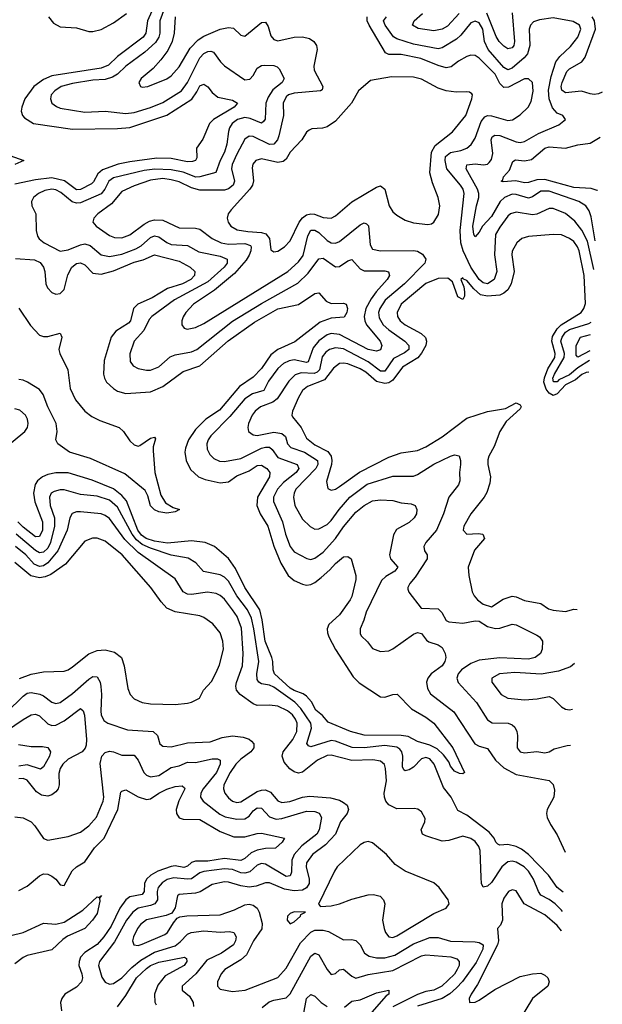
# Model space of a CAD drawing. Header units: inches. Extents: x 1694797 to 1849917, y 907313 to 1017959.
# Tile 683 of 834: x 1842174 to 1845009, y 942461 to 947256. Entities that reach past the tile are written whole.
import ezdxf

# ---------------------------------------------------------------- set-up
doc = ezdxf.new("R2010")
doc.units = ezdxf.units.IN
doc.header["$MEASUREMENT"] = 0
doc.layers.add('B8944', color=7, linetype='Continuous')

msp = doc.modelspace()

# ---------------------------------------------------------------- linework, layer by layer
at = {"layer": 'B8944', "color": 5}
for points, elevation in [([(1842896.9, 947363.1), (1842855, 947250), (1842855.4, 947190), (1842850.4, 947170), (1842835, 947145), (1842782.1, 947098), (1842690, 947030.3), (1842648.8, 946991.2), (1842624.6, 946975.4), (1842590, 946964.7), (1842530, 946960.8), (1842430, 946944.5), (1842374.9, 946930), (1842343.8, 946910), (1842326.7, 946890), (1842322.8, 946870), (1842330.3, 946850), (1842352.7, 946832.7), (1842370, 946825.6), (1842490, 946805.8), (1842590, 946810.1), (1842690, 946798.5), (1842730, 946803.7), (1842810, 946827.8), (1842870, 946852.3), (1842961.5, 946910), (1842989.6, 946950), (1843050, 947070.1), (1843070, 947090.7), (1843090, 947101.7), (1843103.2, 947103.2), (1843117.3, 947097.3), (1843150.8, 947050), (1843170, 947031.4), (1843270, 946962.6), (1843293.4, 946966.6), (1843310, 946983.5), (1843330, 947019.6), (1843350, 947033.2), (1843365.8, 947034.2), (1843410, 947033), (1843426.6, 947026.6), (1843436.5, 947016.5), (1843460.9, 946970), (1843450.9, 946950), (1843405.5, 946914.5), (1843382.2, 946877.8), (1843371.5, 946850), (1843368.2, 946771.8), (1843360.4, 946759.6), (1843350, 946751.9), (1843294.7, 946774.7), (1843270, 946779.6), (1843234.2, 946770), (1843208.1, 946750), (1843195, 946730), (1843189.1, 946710.9), (1843181.4, 946650), (1843170.7, 946610), (1843149.7, 946570), (1843128.6, 946511.4), (1843050, 946489.9), (1843030.4, 946489.6), (1842970, 946512.8), (1842910, 946524.7), (1842831.4, 946528.6), (1842778.9, 946521.1), (1842630, 946485), (1842607, 946470), (1842587.2, 946430), (1842570, 946407.2), (1842470, 946363.2), (1842450, 946362.6), (1842429.5, 946369.5), (1842374.5, 946414.5), (1842350, 946426.7), (1842329.4, 946430.6), (1842295.5, 946424.5), (1842265.2, 946410), (1842241.5, 946390), (1842230.2, 946370), (1842233, 946350), (1842252.8, 946310), (1842253.9, 946230), (1842260.9, 946200.9), (1842268.6, 946188.6), (1842292.4, 946170), (1842370, 946128.3), (1842410, 946134.8), (1842470, 946159.9), (1842490, 946163.9), (1842516.1, 946156.1), (1842570, 946110.6), (1842610, 946103.3), (1842670, 946114), (1842739.3, 946140.7), (1842765, 946155), (1842810, 946195.7), (1842830, 946203.4), (1842850, 946198.2), (1842890, 946170.1), (1842910, 946161.7), (1842990, 946156.6), (1843044.9, 946124.9), (1843150, 946104.8), (1843183.8, 946090), (1843182.7, 946070), (1843169, 946050), (1843090, 945979.5), (1842927.7, 945892.3), (1842816.3, 945810), (1842803.9, 945796.1), (1842777.3, 945742.7), (1842730.8, 945690), (1842708.9, 945628.9), (1842711.7, 945591.7), (1842726, 945570), (1842750, 945557.8), (1842790, 945549.4), (1842810, 945549.4), (1842850, 945564.6), (1842906.7, 945613.3), (1842930, 945624.5), (1843010, 945638.7), (1843035, 945650), (1843210, 945787.2), (1843350, 945874.4), (1843527.2, 945972.8), (1843578.4, 946021.6), (1843630, 946091.8), (1843650, 946093.8), (1843710, 946052.6), (1843730, 946053.4), (1843770, 946082.3), (1843790, 946087.6), (1843830, 946042.7), (1843850, 946033.1), (1843950, 946032.6), (1843968, 946028), (1843973.4, 946010), (1843961.7, 945990), (1843908.6, 945931.4), (1843883.9, 945896.1), (1843858.4, 945850), (1843849.8, 945810.2), (1843852.7, 945790), (1843862.1, 945770), (1843927.9, 945690), (1843936.8, 945670), (1843930, 945648.3), (1843910, 945641), (1843870, 945649.6), (1843730, 945723.2), (1843690, 945727.4), (1843670, 945721.2), (1843630, 945691.2), (1843601.7, 945658.4), (1843577, 945590), (1843570, 945586.8), (1843510, 945599), (1843485.4, 945594.6), (1843457.7, 945582.3), (1843430, 945557.2), (1843385, 945495), (1843362.4, 945450), (1843306.8, 945433.2), (1843270, 945409.4), (1843195.7, 945324.3), (1843104.4, 945230), (1843090.7, 945210), (1843083.8, 945190), (1843085.2, 945165.2), (1843098.3, 945138.3), (1843118.8, 945118.8), (1843146.3, 945106.3), (1843170, 945103.6), (1843250, 945119.5), (1843350, 945168.8), (1843370, 945174.5), (1843390, 945173.4), (1843402.8, 945162.8), (1843430, 945123.7), (1843524.6, 945090), (1843531.6, 945070), (1843519.1, 945050), (1843457.6, 945002.4), (1843428.1, 944970), (1843409.6, 944930), (1843409.1, 944910), (1843453.3, 944810), (1843467, 944750), (1843490.1, 944690.1), (1843510, 944663.8), (1843571.8, 944631.8), (1843590, 944627.8), (1843610, 944633.1), (1843650, 944662.3), (1843710.7, 944730), (1843750, 944785.9), (1843810, 944858.1), (1843850, 944890.1), (1843890, 944912.1), (1843930, 944917.8), (1843990, 944914.1), (1844030, 944903.8), (1844078.3, 944898.3), (1844098, 944890), (1844106.7, 944870), (1844104.7, 944850), (1844093.6, 944830), (1844070, 944807.6), (1844007.3, 944772.7), (1843993.2, 944746.8), (1843973.5, 944650), (1843978.2, 944630), (1844014.8, 944590), (1844000.2, 944570), (1843955.7, 944544.3), (1843935, 944525), (1843859.8, 944370), (1843848.8, 944331.2), (1843830.2, 944290), (1843830, 944267.3), (1843835.5, 944255.5), (1843866.8, 944226.8), (1843890, 944193.7), (1843930, 944178.3), (1843970, 944182), (1843990, 944191.3), (1844090, 944264.1), (1844110, 944271.6), (1844130, 944266.5), (1844154.1, 944234.1), (1844165.6, 944225.6), (1844210, 944211.7), (1844230, 944198.4), (1844244.6, 944170), (1844246.9, 944150), (1844242.9, 944130), (1844230.6, 944109.4), (1844176.1, 944070), (1844160.7, 944050), (1844154, 944030), (1844158.5, 943998.5), (1844173.3, 943973.3), (1844286.1, 943886.1), (1844389, 943729), (1844410, 943717.6), (1844450, 943706.7), (1844489.5, 943650), (1844530, 943612), (1844590, 943580.8), (1844750, 943550.1), (1844770, 943530.8), (1844775.9, 943504.1), (1844773.6, 943470), (1844741.3, 943410), (1844737.6, 943390), (1844740.7, 943370), (1844756.5, 943336.5), (1844790, 943285.8), (1844829.1, 943201.7)], 640), ([(1842831.9, 947330), (1842795.7, 947250), (1842787.9, 947190), (1842773.8, 947170), (1842650, 947076), (1842606.3, 947033.7), (1842570, 947019.8), (1842330, 946981.7), (1842290, 946964.3), (1842242.5, 946930), (1842198.4, 946870), (1842183.4, 946830), (1842181.4, 946810), (1842187.2, 946790), (1842197.5, 946777.4), (1842241.5, 946750), (1842430, 946723.2), (1842650, 946725.6), (1842710, 946731.6), (1842890, 946790.1), (1843011, 946869), (1843036.1, 946903.9), (1843050, 946933.4), (1843070, 946942.3), (1843090, 946928.2), (1843110, 946901.2), (1843138.7, 946878.7), (1843210, 946863.5), (1843233.7, 946850), (1843217.4, 946830), (1843116.8, 946770), (1843097.8, 946750), (1843065.5, 946674.5), (1843034.4, 946630), (1843036.4, 946583.6), (1843029, 946570), (1843015.4, 946564.6), (1842990, 946563.8), (1842910, 946579.2), (1842841.4, 946581.4), (1842710, 946564.3), (1842652.3, 946552.3), (1842576, 946524), (1842554.2, 946505.8), (1842533.4, 946466.6), (1842523.2, 946456.8), (1842470, 946429.6), (1842450, 946427), (1842391.7, 946471.7), (1842330, 946485.2), (1842250, 946475.8), (1842150, 946454.2)], 620), ([(1842314, 947270), (1842338.3, 947238.3), (1842370, 947221.2), (1842450, 947216.4), (1842510, 947198.7), (1842530, 947197.7), (1842570, 947208.4), (1842630, 947240.9), (1842693.9, 947286.1)], 620), ([(1842930.6, 947270), (1842925.4, 947190), (1842915.7, 947150), (1842894.3, 947105.7), (1842859.9, 947060.1), (1842822.6, 947017.4), (1842764.4, 946970), (1842753.7, 946950), (1842762, 946930), (1842770, 946926.9), (1842798, 946930), (1842890, 946967.8), (1842910, 946982.3), (1842950, 947026.3), (1843002.9, 947117.1), (1843042.6, 947157.4), (1843070, 947176.3), (1843150, 947209.2), (1843190, 947217.9), (1843214.4, 947214.4), (1843250, 947181.3), (1843270, 947174.9), (1843350, 947241.7), (1843370, 947243.9), (1843383.1, 947223.1), (1843396.6, 947176.6), (1843410, 947159.2), (1843430, 947153.7), (1843509.2, 947170.8), (1843550, 947172.2), (1843584.5, 947164.5), (1843605.3, 947150), (1843618.5, 947130), (1843621.3, 947110), (1843605.7, 947030), (1843606.3, 947010), (1843649.2, 946930), (1843645.1, 946914.9), (1843637.3, 946910), (1843510, 946898.3), (1843481.8, 946890), (1843470, 946879.5), (1843455.4, 946850), (1843457.2, 946790), (1843434.8, 946690), (1843428.2, 946670), (1843410.6, 946649.4), (1843390, 946648.5), (1843310, 946687.7), (1843290, 946688.5), (1843270, 946674.4), (1843230, 946600.6), (1843208.4, 946550), (1843205.2, 946530), (1843219.7, 946470), (1843211.8, 946450), (1843190, 946432.5), (1843170, 946425.4), (1843050, 946425.3), (1843010, 946437.1), (1842950, 946465.5), (1842910, 946476.8), (1842870, 946481.8), (1842810, 946474.2), (1842730, 946447.2), (1842670, 946419.7), (1842621, 946359), (1842553.8, 946310), (1842534.4, 946290), (1842528.8, 946270), (1842546.5, 946250), (1842610, 946204.5), (1842635.4, 946195.4), (1842670, 946193.1), (1842710, 946207.8), (1842779.4, 946260.6), (1842805, 946275), (1842830, 946281.9), (1842870, 946280.3), (1842950, 946242.8), (1843030, 946240.1), (1843050, 946235.1), (1843110.2, 946190), (1843154.9, 946170), (1843190, 946163.2), (1843270, 946165.6), (1843296.4, 946156.4), (1843300.9, 946150), (1843298.5, 946130), (1843290.4, 946109.6), (1843275.2, 946084.8), (1843219.8, 946020.2), (1843121.9, 945938.1), (1843019.3, 945870), (1842982.9, 945830), (1842968.8, 945808.8), (1842962.8, 945790), (1842962.6, 945770), (1842973.4, 945753.4), (1842988.4, 945748.4), (1843030, 945757.5), (1843070, 945775.9), (1843478.4, 946030), (1843530, 946077.1), (1843553.2, 946106.8), (1843576.1, 946203.9), (1843590, 946230.1), (1843610, 946231), (1843630, 946218.8), (1843670, 946180.6), (1843690, 946169), (1843710, 946167.1), (1843730, 946175.9), (1843830, 946257.3), (1843850, 946266.7), (1843862, 946262), (1843871.2, 946251.2), (1843879.6, 946159.6), (1843890, 946138.9), (1843930.1, 946130.1), (1844090, 946132.5), (1844110, 946128.3), (1844134.6, 946114.6), (1844150.1, 946090), (1844145.8, 946070), (1844045.9, 945970), (1843953.1, 945890), (1843926.4, 945850), (1843920.5, 945830), (1843923.5, 945803.5), (1843943.3, 945770), (1843970, 945745.2), (1844048.9, 945690), (1844068.2, 945670), (1844067.6, 945650), (1844046.4, 945633.6), (1843993.5, 945606.5), (1843950, 945544.1), (1843930, 945544.5), (1843870.3, 945590.3), (1843750, 945653.7), (1843710, 945658.1), (1843681.8, 945650), (1843663.3, 945636.7), (1843646, 945614), (1843632.2, 945550), (1843621, 945539), (1843607.3, 945532.7), (1843543.7, 945536.3), (1843514.2, 945525.8), (1843484.2, 945495.8), (1843427.5, 945410), (1843406.2, 945393.8), (1843345.2, 945370), (1843319, 945350), (1843304.3, 945330), (1843287.3, 945290), (1843283.8, 945270), (1843286.7, 945250), (1843310, 945234.2), (1843330, 945230.9), (1843410, 945246.5), (1843450, 945239.9), (1843466.8, 945226.8), (1843477.7, 945190), (1843492.9, 945172.9), (1843559.5, 945150), (1843622.4, 945110), (1843624.2, 945090), (1843614.4, 945070), (1843517.9, 944970), (1843508.7, 944950), (1843505.8, 944930), (1843513.5, 944890), (1843550, 944823.6), (1843587.1, 944787.1), (1843610, 944775.6), (1843630, 944776.3), (1843670, 944798.3), (1843690, 944816.6), (1843729.2, 944870.8), (1843780.6, 944930), (1843865.6, 944994.4), (1843990, 945033), (1844090, 945033.6), (1844110, 945040.4), (1844190, 945091.8), (1844270, 945131.1), (1844290, 945136.5), (1844312.1, 945132), (1844319.7, 945110), (1844319.8, 945090), (1844314.8, 945050), (1844316.4, 945010), (1844310, 944991.5), (1844262.6, 944930), (1844235.7, 944850), (1844201.9, 944770), (1844151, 944710), (1844140.2, 944690), (1844143.5, 944670), (1844156.3, 944650), (1844156.8, 944630), (1844098.9, 944541.1), (1844072.3, 944510), (1844062.3, 944490), (1844063.4, 944483.4), (1844068.2, 944468.2), (1844128.4, 944390), (1844210, 944386.4), (1844228.7, 944368.7), (1844249.6, 944329.6), (1844263.1, 944323.1), (1844330, 944317.2), (1844390, 944329.1), (1844410, 944327.3), (1844450, 944300.1), (1844490, 944291.6), (1844510, 944293.5), (1844570, 944312.6), (1844589.5, 944309.5), (1844690, 944259), (1844703.1, 944250), (1844717.6, 944230), (1844717.1, 944190), (1844708.5, 944170), (1844682.6, 944150), (1844650, 944141.4), (1844510, 944148), (1844410, 944136.2), (1844370, 944120.9), (1844323.5, 944090), (1844307.6, 944070), (1844301.3, 944050), (1844307.9, 944027.9), (1844397.5, 943930), (1844450, 943846.2), (1844472.5, 943832.5), (1844550.4, 943830), (1844570, 943821.6), (1844582.8, 943810), (1844593.7, 943790), (1844596.8, 943770), (1844594.7, 943710), (1844608.8, 943690), (1844630, 943686.2), (1844690, 943692.2), (1844730, 943684.9), (1844750, 943690.2), (1844774.7, 943705.3), (1844838.5, 943721.5), (1844854.9, 943723.3)], 660), ([(1844967.8, 946038.8), (1844936.6, 946176.6), (1844910, 946231.6), (1844875.1, 946275.1), (1844830, 946312.3), (1844770, 946336.7), (1844750, 946336.7), (1844690.4, 946309.6), (1844670, 946305.8), (1844590, 946318.4), (1844562.9, 946310), (1844550, 946299.5), (1844510, 946245.4), (1844489.3, 946210), (1844484.2, 946110), (1844496.1, 946030), (1844483.2, 945990), (1844450.3, 945970), (1844430, 945974.1), (1844409.9, 945990), (1844370, 946049.9), (1844332.1, 946130), (1844320.8, 946170), (1844317, 946230), (1844336.6, 946410), (1844331.4, 946430), (1844319.2, 946450), (1844253.2, 946530), (1844244.2, 946570), (1844246.8, 946590), (1844271.2, 946608.8), (1844321, 946619), (1844349.8, 946630), (1844371.4, 946648.6), (1844390, 946679.2), (1844419.8, 946760.2), (1844437.1, 946782.9), (1844450, 946789.6), (1844470, 946787.6), (1844550, 946764.5), (1844572, 946768), (1844610, 946792.1), (1844648, 946830), (1844662.7, 946857.3), (1844672.2, 946907.8), (1844668.9, 946950), (1844650, 946968), (1844630, 946967.2), (1844553, 946927), (1844530, 946926), (1844510, 946944.9), (1844487.5, 946990), (1844410, 947068.1), (1844390, 947081.1), (1844370, 947083.4), (1844350, 947076.8), (1844310, 947054.6), (1844274.2, 947025.8), (1844250, 947021.4), (1844210, 947032), (1844126.4, 947066.4), (1844030, 947087.1), (1843970, 947086.2), (1843954.8, 947094.8), (1843873.8, 947230), (1843865, 947250), (1843864.6, 947270)], 660), ([(1844974.5, 946178.9), (1844955.5, 946295.5), (1844945.6, 946325.6), (1844929.6, 946349.6), (1844895.6, 946370), (1844750, 946420.4), (1844710, 946420.7), (1844670, 946393.9), (1844650, 946386.9), (1844590, 946404.3), (1844570, 946405.4), (1844533.4, 946390), (1844512.2, 946370), (1844470, 946297.5), (1844425.5, 946250), (1844410, 946220.5), (1844390, 946198), (1844384.2, 946210), (1844379.3, 946250), (1844396.7, 946350), (1844408.5, 946390), (1844408.9, 946410), (1844402.5, 946430), (1844346.5, 946530), (1844350.6, 946549.4), (1844390, 946554.6), (1844430.8, 946549.2), (1844450, 946552.5), (1844459.2, 946560.8), (1844470, 946574.9), (1844476.2, 946603.8), (1844468.7, 946671.3), (1844473.8, 946686.2), (1844485.7, 946694.3), (1844510, 946691.4), (1844590, 946660.9), (1844610, 946658.5), (1844630, 946662.4), (1844698.3, 946701.7), (1844796.9, 946743.1), (1844829.5, 946770), (1844817.2, 946790), (1844790, 946801.4), (1844767, 946827), (1844750.8, 946870.8), (1844747.2, 946912.8), (1844760.8, 946979.2), (1844782.9, 947050), (1844802.8, 947077.2), (1844855.3, 947124.7), (1844890.8, 947170), (1844904.9, 947210), (1844897.8, 947230), (1844867.7, 947247.7), (1844770, 947264.5), (1844704.3, 947255.7), (1844674.4, 947245.6), (1844659.8, 947230), (1844654, 947210), (1844655.8, 947130), (1844645.6, 947090), (1844629.3, 947070.7), (1844570, 947019.9), (1844550, 947012.3), (1844530, 947023.8), (1844454.5, 947110), (1844436.1, 947150), (1844427.4, 947210), (1844410, 947239.9), (1844390, 947249.3), (1844370, 947240.8), (1844320.3, 947179.7), (1844299.4, 947160.6), (1844230, 947118.7), (1844210, 947113.7), (1844090, 947136.9), (1844010, 947163), (1843992.9, 947172.9), (1843952.5, 947230), (1843944.9, 947250), (1843958.8, 947270)], 640), ([(1844313.2, 947286.8), (1844255, 947225), (1844230, 947209), (1844190, 947201.4), (1844112.3, 947212.3), (1844085.4, 947230), (1844093.2, 947250), (1844134.5, 947285.6)], 620), ([(1844570.1, 947290), (1844582.7, 947150), (1844578.2, 947130), (1844570, 947119.1), (1844550, 947113.9), (1844530, 947126.2), (1844507.5, 947150), (1844493.3, 947173.3), (1844447.1, 947287.1)], 620), ([(1845009.3, 946902.7), (1844990, 946895.1), (1844970, 946892.1), (1844950, 946894.1), (1844908.5, 946908.5), (1844830, 946898.9), (1844812.5, 946912.5), (1844809.6, 946930), (1844813.5, 946950), (1844836.3, 947003.7), (1844850, 947017.1), (1844909.3, 947050), (1844926.4, 947073.6), (1844975.8, 947210), (1844971.7, 947250), (1844960.1, 947270)], 620), ([(1844986.2, 946423.3), (1844984.5, 946424.5), (1844954.5, 946434.5), (1844870, 946439.4), (1844730, 946478.3), (1844690, 946476.4), (1844650, 946462.3), (1844630, 946461.9), (1844588.5, 946471.5), (1844526.2, 946466.2), (1844517, 946470), (1844524.4, 946475.6), (1844528.1, 946490), (1844556.8, 946523.2), (1844574.6, 946565.4), (1844586.1, 946573.9), (1844630, 946568.5), (1844665.1, 946574.9), (1844729.1, 946630), (1844750, 946636.1), (1844830, 946630.1), (1844890, 946646.9), (1844950, 946655.3), (1844998.8, 946684)], 620), ([(1842103.3, 946603.3), (1842194.4, 946570), (1842150, 946551.1)], 580), ([(1844943.8, 945539.4), (1844930, 945537.5), (1844910, 945528.5), (1844878.1, 945501.9), (1844830, 945477.2), (1844790, 945433.8), (1844770, 945426.4), (1844750, 945436.5), (1844736.2, 945456.2), (1844725.2, 945490), (1844727.9, 945512.1), (1844744.5, 945555.5), (1844777.9, 945610), (1844779.7, 945630), (1844763.6, 945690), (1844767.4, 945712.6), (1844789.7, 945750.3), (1844809.5, 945770.5), (1844905.8, 945830), (1844919.9, 945850), (1844927, 945873), (1844920.5, 946010), (1844897.4, 946130), (1844889, 946150), (1844870, 946174.9), (1844850, 946189.9), (1844810, 946208.1), (1844770, 946210.5), (1844650, 946199.4), (1844618.4, 946190), (1844593.8, 946170), (1844571.3, 946128.7), (1844569.6, 946110), (1844579.7, 946030), (1844566.1, 945970), (1844550, 945940.9), (1844530, 945924.1), (1844510, 945914.9), (1844450, 945909.7), (1844416.4, 945916.4), (1844384.4, 945944.4), (1844350, 945985.1), (1844332.9, 945992.9), (1844330, 945999.5), (1844320.5, 945990), (1844334.9, 945954.9), (1844338.8, 945930), (1844338.1, 945910), (1844330, 945892.6), (1844306.4, 945906.4), (1844279.4, 945979.4), (1844257.6, 945997.6), (1844210, 945995.2), (1844150, 945970.8), (1844030.8, 945870), (1844010.1, 945830), (1844012.5, 945810), (1844025.4, 945790), (1844050.1, 945770), (1844126.9, 945726.9), (1844148.4, 945708.4), (1844154.2, 945690), (1844150.4, 945670), (1844130, 945631.3), (1844110.8, 945609.2), (1844036.6, 945563.4), (1843990, 945499.9), (1843970, 945488.1), (1843950, 945484.7), (1843910, 945493.4), (1843859.1, 945539.1), (1843830, 945555.7), (1843770, 945579.9), (1843750, 945583.5), (1843730, 945580.8), (1843700.4, 945559.6), (1843657.6, 945502.4), (1843573.8, 945470), (1843550.8, 945450), (1843530, 945416.1), (1843500.9, 945350), (1843497.7, 945330), (1843501.8, 945321.8), (1843542.9, 945270), (1843570, 945218.7), (1843610, 945185.9), (1843673.2, 945153.2), (1843690.3, 945130.3), (1843693.5, 945110), (1843690.5, 945089.5), (1843666.3, 945006.3), (1843673.1, 944973.1), (1843690, 944965.2), (1843710, 944970.2), (1843730, 944982.7), (1843826.9, 945053.1), (1843970, 945125.6), (1844030, 945146.6), (1844110, 945158.4), (1844150, 945175), (1844230, 945224.8), (1844350, 945315.5), (1844450, 945347.8), (1844537.8, 945362.2), (1844590, 945390.7), (1844610, 945380.2), (1844614.1, 945370), (1844610, 945360.4), (1844541.5, 945298.5), (1844510.9, 945250), (1844482.5, 945177.5), (1844456.9, 945130), (1844452.9, 945112.9), (1844452.6, 945090), (1844465.5, 945030), (1844461.3, 944998.7), (1844446.9, 944953.1), (1844434.9, 944930), (1844369.2, 944850), (1844335.3, 944790), (1844332.7, 944770), (1844350, 944750.5), (1844405.8, 944754.2), (1844427.3, 944750), (1844435.6, 944730), (1844386.8, 944673.2), (1844357, 944590), (1844358.9, 944550), (1844376.5, 944470), (1844385.3, 944450), (1844401.7, 944430), (1844428.8, 944410), (1844470, 944396.9), (1844526.1, 944433.9), (1844570, 944448.1), (1844590, 944445.9), (1844630, 944427.2), (1844710, 944412.2), (1844747.3, 944387.3), (1844770, 944379.8), (1844830, 944374.6), (1844870, 944384.6), (1844887.6, 944383.3)], 680), ([(1842153.5, 946093.5), (1842246, 946086), (1842272.9, 946072.9), (1842289, 946050), (1842295.5, 946030), (1842300.9, 945970), (1842309.4, 945950), (1842330, 945927.8), (1842350, 945919), (1842370, 945922.3), (1842390, 945941.2), (1842407.4, 946012.6), (1842427.5, 946050), (1842450, 946068.1), (1842470, 946071.8), (1842490, 946062.1), (1842530, 946022.3), (1842570, 946017), (1842630, 946032.1), (1842730, 946074.8), (1842774.3, 946085.7), (1842830, 946110.1), (1842950, 946079.8), (1843003.6, 946050), (1843026.2, 946030), (1843024.2, 946010), (1843005.9, 945990), (1842965.8, 945970), (1842892.5, 945947.5), (1842818.1, 945901.9), (1842747.8, 945870), (1842727.3, 945850), (1842712.1, 945790), (1842702.5, 945777.5), (1842641.7, 945738.3), (1842618.4, 945710), (1842584.2, 945595.8), (1842581.4, 945530), (1842585.7, 945510), (1842595.5, 945490), (1842630, 945459.2), (1842650, 945446.3), (1842690, 945434.7), (1842810, 945444.2), (1842870, 945469.7), (1842970, 945542.2), (1843050, 945570.1), (1843187.7, 945692.3), (1843316.7, 945783.3), (1843430, 945847.7), (1843530.7, 945869.3), (1843610, 945922.7), (1843630, 945926.3), (1843665.9, 945885.9), (1843690, 945874.5), (1843750, 945875.8), (1843762.8, 945870), (1843768.5, 945850), (1843766.3, 945830), (1843753.1, 945806.9), (1843690, 945801.9), (1843636.5, 945783.5), (1843512.4, 945687.6), (1843430, 945649.5), (1843396, 945624), (1843350, 945557.2), (1843310, 945515), (1843243.4, 945470), (1843145.9, 945354.1), (1843079.2, 945310), (1843030, 945259.9), (1842995.8, 945210), (1842980.1, 945170), (1842977.2, 945150), (1842983.1, 945110), (1843005.4, 945065.4), (1843043.2, 945030), (1843076, 945016), (1843150, 945000.5), (1843190, 945005.1), (1843230, 945034.7), (1843290, 945059.3), (1843330, 945084.6), (1843350, 945086.3), (1843375.9, 945070), (1843390.8, 945050), (1843390.1, 945030), (1843331.8, 944930), (1843327.7, 944890), (1843343.8, 944850), (1843380.6, 944790), (1843410, 944692.1), (1843443.8, 944610), (1843481, 944550), (1843510, 944524.4), (1843550, 944506.4), (1843570, 944502.8), (1843590, 944505.9), (1843610, 944515.1), (1843641.3, 944538.7), (1843683.3, 944576.7), (1843710, 944608), (1843750, 944639.5), (1843770, 944642), (1843786.8, 944630), (1843809.2, 944549.2), (1843809.1, 944529.1), (1843790, 944447.6), (1843782.3, 944430), (1843730, 944357.7), (1843678, 944310), (1843670.2, 944290), (1843671, 944270), (1843678.8, 944250), (1843710, 944188.9), (1843796.5, 944056.5), (1843826.6, 944026.6), (1843930, 943958.7), (1843950, 943956.3), (1843990, 943970.2), (1844011.6, 943971.6), (1844080.6, 943900.6), (1844150, 943859.3), (1844189, 943830), (1844282.4, 943710), (1844339.1, 943590), (1844330, 943583.6), (1844314.2, 943585.8), (1844290, 943596.9), (1844270, 943620.5), (1844261.6, 943641.6), (1844236.7, 943676.7), (1844205.3, 943705.3), (1844170, 943723), (1844110, 943741.2), (1844065, 943765), (1844030.3, 943770.3), (1843850, 943771.8), (1843784, 943790), (1843675.1, 943835.1), (1843647, 943867), (1843614.2, 943894.2), (1843593.5, 943933.5), (1843570, 943962), (1843553.7, 943973.7), (1843510, 943988.8), (1843490, 944000.9), (1843414.2, 944070), (1843407.2, 944090), (1843405.5, 944130), (1843400.1, 944150), (1843369, 944229), (1843353.4, 944333.4), (1843341.6, 944381.6), (1843270, 944490), (1843223.7, 944583.7), (1843190, 944631.9), (1843121.4, 944690), (1843076.9, 944710), (1843010, 944718.5), (1842892.7, 944707.3), (1842830, 944715.9), (1842788.8, 944728.8), (1842765.8, 944745.8), (1842748.3, 944770), (1842693.2, 944913.2), (1842670, 944938.8), (1842630, 944970.8), (1842526.7, 945013.3), (1842410, 945049.1), (1842350, 945049.5), (1842310, 945041.5), (1842284.5, 945030), (1842260.3, 945010), (1842248.4, 944991.6), (1842240.8, 944950), (1842247.3, 944907.3), (1842285.2, 944810), (1842284.7, 944770), (1842270, 944738.5), (1842250, 944738.1), (1842190, 944784.8), (1842164.8, 944810)], 620), ([(1842170, 945851.3), (1842226, 945766), (1842270, 945719.4), (1842290, 945712.5), (1842310, 945713.8), (1842370.4, 945730), (1842378, 945710), (1842364.4, 945650), (1842368.8, 945630), (1842408.2, 945550), (1842419.5, 945459.5), (1842445.3, 945405.3), (1842490.1, 945350.1), (1842524.2, 945324.2), (1842563.7, 945303.7), (1842657.8, 945270), (1842679.5, 945250), (1842710, 945205.5), (1842730, 945185.2), (1842750, 945179), (1842758.4, 945181.6), (1842810, 945217.4), (1842830, 945222.8), (1842834.6, 945214.6), (1842823.7, 945176.3), (1842823, 945157), (1842830.7, 945050), (1842860.6, 944940.6), (1842883, 944903), (1842919.8, 944879.8), (1842951.3, 944870), (1842930, 944859), (1842890, 944852), (1842850, 944858.9), (1842830, 944868.2), (1842810, 944888.4), (1842797.5, 944937.5), (1842783.7, 944963.7), (1842684.6, 945044.6), (1842518.4, 945118.4), (1842416, 945150), (1842359.2, 945190), (1842349.9, 945209.9), (1842356.6, 945250), (1842351.7, 945290), (1842310, 945371), (1842287.5, 945430), (1842270, 945455.3), (1842211, 945491), (1842190, 945501), (1842170, 945504.3)], 580), ([(1844946.5, 945596), (1844890, 945560.4), (1844850, 945526.4), (1844798.4, 945501.6), (1844790, 945492.2), (1844772, 945492), (1844769.2, 945510), (1844777.1, 945530), (1844824.4, 945610), (1844825.8, 945630), (1844808.1, 945690), (1844813.5, 945710), (1844830, 945733.6), (1844850, 945746.8), (1844944.1, 945775.9), (1844955.5, 945782.1)], 660), ([(1844948.8, 945644), (1844890, 945612.4), (1844882.6, 945622.6), (1844882.7, 945670), (1844903.6, 945710), (1844952.6, 945723.3)], 640), ([(1842006.3, 945093.7), (1842198.3, 945250), (1842210.9, 945270), (1842214.9, 945290), (1842211.9, 945310), (1842201.6, 945330), (1842174.1, 945354.1), (1842150, 945361.5)], 620), ([(1844819.4, 943007.3), (1844789.9, 943030), (1844747.5, 943090), (1844650.4, 943190.4), (1844616.5, 943216.5), (1844590, 943229.9), (1844550, 943238.9), (1844510, 943236.8), (1844501.1, 943241.1), (1844490.4, 943250.4), (1844482.8, 943270), (1844459, 943299), (1844350, 943381.7), (1844305.5, 943405.5), (1844273.1, 943470), (1844236.5, 943516.5), (1844190.9, 943630), (1844170, 943656.1), (1844150, 943663.1), (1844130, 943655.8), (1844090, 943616.1), (1844070, 943602.8), (1844050, 943597.3), (1844042.8, 943602.8), (1844037, 943617), (1844038.3, 943670), (1844034.2, 943690), (1844024.2, 943704.2), (1844010, 943713.4), (1843950, 943720.6), (1843850, 943710.5), (1843791.1, 943711.1), (1843710, 943742.1), (1843690, 943745.4), (1843590, 943715.2), (1843579.8, 943719.8), (1843571.7, 943731.7), (1843593.6, 943806.4), (1843590.3, 943830), (1843542.3, 943902.3), (1843512.8, 943932.8), (1843410, 944006.2), (1843390, 944014.8), (1843350, 944021.7), (1843338.2, 944030), (1843330, 944043.5), (1843328, 944070), (1843336.7, 944130), (1843312.8, 944290), (1843301, 944341), (1843281.6, 944381.6), (1843230.8, 944450.8), (1843190, 944521), (1843170, 944541.6), (1843150, 944552.6), (1843068.4, 944568.4), (1843030.3, 944610.3), (1842993.8, 944633.8), (1842910, 944648.7), (1842810, 944681.8), (1842770, 944700.2), (1842742.8, 944722.8), (1842720.4, 944750), (1842650, 944881.4), (1842610, 944915.3), (1842550, 944936), (1842470, 944943.2), (1842390, 944966.7), (1842370, 944966.7), (1842341.4, 944958.6), (1842327.4, 944950), (1842317.8, 944930), (1842322.4, 944890), (1842342.2, 944830), (1842343.3, 944790), (1842323.5, 944710), (1842310, 944683.1), (1842290, 944662.9), (1842270, 944658.8), (1842250, 944671.3), (1842155.6, 944750)], 640), ([(1844814.8, 942913.6), (1844810, 942920.1), (1844779.4, 942950), (1844751.1, 942971.1), (1844710, 942991.7), (1844698.4, 943010), (1844675.2, 943070), (1844650, 943108.7), (1844628.7, 943130), (1844590, 943153.8), (1844570, 943158.1), (1844550, 943154.5), (1844520.6, 943130), (1844470, 943054.5), (1844450, 943035.9), (1844430, 943031.2), (1844422.1, 943050), (1844418.9, 943078.9), (1844415.6, 943210), (1844408.8, 943230), (1844390, 943254.6), (1844370, 943269.2), (1844330, 943279.9), (1844261.8, 943258.2), (1844230, 943255.9), (1844150, 943281.2), (1844134.5, 943290), (1844127.2, 943310), (1844145.1, 943350), (1844146.6, 943366.6), (1844130, 943398.4), (1844110.9, 943410.9), (1844094.3, 943414.3), (1844010, 943413.6), (1843970, 943432.1), (1843956.2, 943450), (1843948.7, 943470), (1843947.7, 943490), (1843959, 943550), (1843954.6, 943610), (1843948.5, 943628.5), (1843930, 943645), (1843892.1, 943652.1), (1843790, 943647.9), (1843690, 943673.9), (1843670, 943672.7), (1843622.9, 943650), (1843550, 943591.7), (1843530, 943587.2), (1843510, 943592.8), (1843487.9, 943607.9), (1843460.2, 943640.2), (1843451, 943670), (1843455.4, 943690), (1843502.4, 943750), (1843522.6, 943790), (1843524.8, 943830), (1843516.5, 943850), (1843500.9, 943870), (1843476.6, 943890), (1843430, 943913.3), (1843390, 943918.2), (1843330, 943916), (1843310, 943924.4), (1843246.6, 943970), (1843228.6, 943990), (1843225, 944010), (1843228.1, 944028.1), (1843257.2, 944110), (1843261.9, 944170), (1843253.5, 944293.5), (1843231.9, 944350), (1843210, 944382.6), (1843170, 944433.4), (1843150, 944451.6), (1843130, 944461.6), (1843088.2, 944468.2), (1843010, 944456.7), (1842990, 944459), (1842969.3, 944469.3), (1842930, 944533.3), (1842750, 944661.7), (1842685.3, 944725.3), (1842610, 944827), (1842590, 944841.5), (1842570, 944848.9), (1842470, 944858.6), (1842450, 944858.6), (1842428.3, 944851.7), (1842417.8, 944830), (1842404.2, 944770), (1842359.8, 944670), (1842310, 944610.6), (1842290, 944596.3), (1842270, 944592.4), (1842244.4, 944604.4), (1842202.6, 944650), (1842153.8, 944690)], 660), ([(1842172, 944048), (1842230, 944068), (1842290, 944079.8), (1842390, 944083.9), (1842410, 944090.2), (1842430, 944103.8), (1842510, 944168), (1842550, 944184.2), (1842590, 944187.1), (1842635.4, 944175.4), (1842669.3, 944149.3), (1842682.2, 944110), (1842699.5, 943999.5), (1842711.3, 943970), (1842730, 943949.2), (1842770, 943931), (1842810, 943923.5), (1842930, 943921.6), (1842990, 943927.6), (1843010, 943932), (1843048.2, 943951.8), (1843068.7, 943991.3), (1843106.3, 944033.7), (1843130, 944077.1), (1843145.5, 944114.5), (1843164.7, 944190), (1843162.9, 944230), (1843149.9, 944269.9), (1843113.9, 944313.9), (1843070, 944345.3), (1843050, 944352.9), (1842930, 944371.9), (1842890.4, 944390.4), (1842861.4, 944421.4), (1842811.5, 944490), (1842671.6, 944650), (1842590, 944716.8), (1842550, 944730.6), (1842528.3, 944731.7), (1842490, 944715.7), (1842395.9, 944604.1), (1842325.3, 944554.7), (1842296.8, 944543.2), (1842270, 944538.5), (1842227.4, 944547.4), (1842150, 944611.9)], 680), ([(1844874.6, 944120), (1844854.8, 944105.2), (1844796.5, 944083.5), (1844711.5, 944068.5), (1844583.6, 944076.4), (1844509.6, 944070.4), (1844472, 944050), (1844471.6, 944030), (1844516.5, 943970), (1844550, 943951.1), (1844630, 943943.3), (1844691.9, 943948.1), (1844750, 943960.2), (1844770, 943950.3), (1844810, 943910.3), (1844830, 943898), (1844850, 943895.8), (1844863.6, 943898.9)], 680), ([(1842110, 943881.9), (1842190, 943961.3), (1842210, 943975.6), (1842230, 943978.9), (1842271.7, 943971.7), (1842290, 943963.8), (1842330, 943932.2), (1842350, 943926.4), (1842370, 943930.8), (1842430, 943974.6), (1842510, 944044.3), (1842530, 944056.8), (1842550, 944055.5), (1842564.6, 944030), (1842569.2, 944009.2), (1842572.2, 943970), (1842568.9, 943888.9), (1842570.8, 943870), (1842583.1, 943843.1), (1842602.4, 943830), (1842697.6, 943797.6), (1842822.4, 943790), (1842844.5, 943770), (1842855.3, 943730), (1842870, 943717.4), (1842910, 943715.1), (1842990, 943734.1), (1843101.1, 943738.9), (1843159.6, 943760.4), (1843210, 943768.5), (1843261.9, 943761.9), (1843290, 943751.9), (1843302.4, 943742.4), (1843312.9, 943730), (1843312.5, 943710), (1843297.8, 943690), (1843250, 943654.9), (1843224.8, 943630), (1843197.5, 943590), (1843167.6, 943530), (1843165.4, 943510), (1843172.6, 943490), (1843190, 943465.7), (1843210, 943449.6), (1843230, 943444.5), (1843250, 943447.6), (1843330, 943497.9), (1843350, 943504.4), (1843370, 943504.9), (1843393.7, 943493.7), (1843430, 943452.1), (1843450, 943444.2), (1843488.5, 943448.5), (1843550, 943469.7), (1843584.9, 943475.1), (1843686.7, 943466.7), (1843730, 943455.2), (1843750, 943444.3), (1843767.1, 943430), (1843774.2, 943410), (1843767.4, 943390), (1843734.4, 943350), (1843711, 943290), (1843661.9, 943238.1), (1843598.6, 943190), (1843569.8, 943150.2), (1843567.7, 943130), (1843583.2, 943070), (1843582.3, 943050), (1843570, 943028.8), (1843550, 943016.6), (1843510, 943013.6), (1843462, 943022), (1843390, 943052.5), (1843370, 943053.3), (1843324.2, 943035.7), (1843290, 943030.7), (1843250, 943037.4), (1843190, 943056.2), (1843170, 943057.1), (1843110, 943044.9), (1843051.7, 943008.3), (1843030, 943001.6), (1842950, 942996.5), (1842942, 942990), (1842929.5, 942930.5), (1842914.8, 942905.2), (1842887.1, 942892.9), (1842790, 942871.7), (1842761.6, 942850), (1842746.4, 942830), (1842726.8, 942790), (1842723, 942770), (1842729.1, 942750), (1842750, 942747.3), (1842770, 942753.3), (1842879.3, 942800.7), (1842892.5, 942810), (1842921.5, 942858.5), (1842940.2, 942879.8), (1842953.6, 942886.4), (1842987.7, 942892.3), (1843150, 942896.8), (1843219.5, 942920.5), (1843270, 942946.1), (1843290, 942948.9), (1843310, 942944.4), (1843329.2, 942929.2), (1843339.1, 942910), (1843354.1, 942854.1), (1843352.2, 942827.8), (1843312.1, 942770), (1843277.7, 942702.3), (1843250, 942677.3), (1843171.2, 942630), (1843154, 942610), (1843136.9, 942570), (1843136.5, 942550), (1843150, 942534), (1843210, 942523.7), (1843270.3, 942530.3), (1843430, 942592.3), (1843470, 942637.7), (1843539.9, 942760.1), (1843590, 942811.7), (1843610, 942821.8), (1843650, 942821.6), (1843676.1, 942816.1), (1843750, 942774.7), (1843790, 942776.6), (1843810, 942771.6), (1843830.1, 942750.1), (1843851.3, 942710), (1843875, 942695), (1843910, 942686.6), (1843950, 942686.9), (1843999.4, 942700.6), (1844090, 942755.6), (1844170, 942786.3), (1844210, 942785.9), (1844270, 942768.2), (1844390, 942765.3), (1844410, 942761.9), (1844430, 942750.1), (1844427.6, 942730), (1844394.7, 942665.3), (1844328.8, 942571.3), (1844299.4, 942540.6), (1844267.3, 942512.7), (1844230, 942489), (1844110, 942451.2)], 660), ([(1842110, 943793.3), (1842190, 943847.3), (1842230, 943870.1), (1842250, 943874.1), (1842270, 943866.4), (1842310, 943827.1), (1842330, 943818.6), (1842350, 943819.6), (1842390, 943841.7), (1842470, 943901.2), (1842482.4, 943890), (1842488.3, 943868.4), (1842498.7, 943750), (1842496.9, 943723.1), (1842491.9, 943708.1), (1842478, 943690), (1842410, 943654.2), (1842384, 943630), (1842371.1, 943610), (1842364.8, 943584.8), (1842365, 943530), (1842360.4, 943510), (1842350, 943495.2), (1842330, 943480.9), (1842310, 943475.3), (1842279.3, 943479.3), (1842255.7, 943495.6), (1842210, 943552.9), (1842190, 943561), (1842170, 943558.4)], 640), ([(1842167, 943727), (1842230, 943715.9), (1842284, 943716), (1842310, 943711.3), (1842323.6, 943690), (1842319, 943670), (1842290, 943617.8), (1842274.2, 943605.8), (1842210, 943626.4), (1842170, 943621)], 620), ([(1842150, 943373.8), (1842190, 943369.4), (1842229.5, 943349.5), (1842248, 943330), (1842290, 943268.2), (1842310, 943260.3), (1842410, 943278.8), (1842470, 943299.3), (1842509.4, 943330.6), (1842547.9, 943372.1), (1842579.7, 943450), (1842582.9, 943470), (1842565.6, 943634.4), (1842573.8, 943670), (1842590, 943687.1), (1842610, 943693.5), (1842630, 943690.9), (1842670, 943674.6), (1842730, 943674.5), (1842750, 943650.2), (1842778, 943590), (1842790, 943577.6), (1842810, 943568.4), (1842850, 943574.6), (1842910, 943613.7), (1842950, 943622.2), (1842990, 943640.6), (1843030, 943639.1), (1843110, 943657), (1843136.4, 943656.4), (1843150, 943650.1), (1843149.6, 943630), (1843131.4, 943590), (1843067.2, 943510), (1843055.7, 943490), (1843053.4, 943470), (1843066.8, 943450), (1843147.2, 943387.2), (1843173.4, 943373.4), (1843230, 943362), (1843270, 943364), (1843290, 943377.7), (1843310, 943403.3), (1843330, 943417.9), (1843350, 943416.2), (1843390, 943373.4), (1843422.6, 943362.6), (1843450, 943365.5), (1843570, 943400.9), (1843610, 943400.3), (1843631.6, 943391.6), (1843642.6, 943370), (1843631.5, 943310), (1843619.8, 943290), (1843547, 943233), (1843509.2, 943190), (1843497.6, 943162.4), (1843496.2, 943103.8), (1843490, 943086), (1843470, 943084), (1843370, 943143.7), (1843350, 943146.6), (1843330, 943138.9), (1843293.6, 943106.4), (1843270, 943098.9), (1843250, 943101.1), (1843210, 943117.1), (1843170, 943121), (1843070, 943108.3), (1843050, 943100.7), (1843010, 943072.7), (1842990, 943070.2), (1842923.1, 943076.9), (1842891.6, 943068.4), (1842867, 943053), (1842847.2, 943030), (1842842.8, 943010), (1842843.7, 942970), (1842831, 942950), (1842810, 942941.6), (1842750, 942930), (1842723.4, 942910), (1842692.8, 942870), (1842635, 942765), (1842562, 942670), (1842557.5, 942650), (1842573.8, 942593.8), (1842590, 942568.9), (1842610, 942559.1), (1842630, 942562.3), (1842670, 942590.1), (1842719.1, 942640.9), (1842763.4, 942676.6), (1842830, 942714.7), (1842930, 942745.8), (1842954.8, 942765.2), (1842990, 942803), (1843008.6, 942811.4), (1843070, 942819), (1843150, 942811.7), (1843195, 942815), (1843216.5, 942810), (1843226.5, 942790), (1843223.5, 942770), (1843213.8, 942750), (1843156.3, 942710), (1843083.6, 942676.4), (1843031.2, 942608.8), (1842964.7, 942550), (1842964, 942530), (1843000.2, 942500.2), (1843017.2, 942470), (1843018.7, 942450)], 640), ([(1842170, 943015.3), (1842210, 943036.2), (1842270, 943086), (1842290, 943095.9), (1842310, 943094.9), (1842330, 943085), (1842349, 943070), (1842370, 943042.2), (1842390, 943039.2), (1842428.8, 943111.2), (1842449.9, 943130.1), (1842490, 943154.4), (1842537, 943223), (1842585, 943270), (1842651.3, 943410), (1842666.5, 943493.5), (1842670, 943499.6), (1842690, 943505.6), (1842750.8, 943470.9), (1842790, 943458.1), (1842810, 943461.1), (1842850.6, 943490), (1842890, 943509.2), (1842930, 943521.8), (1842964.5, 943524.5), (1842976, 943516), (1842977.3, 943510), (1842947.5, 943452.5), (1842935, 943410), (1842937, 943390), (1842950, 943369.4), (1842970, 943363.4), (1843050, 943361.5), (1843150, 943303.3), (1843216.3, 943276.3), (1843270, 943276.2), (1843330, 943292.5), (1843350, 943293.8), (1843462.4, 943270), (1843451.2, 943250), (1843418.1, 943221.9), (1843370, 943220.3), (1843330, 943212.1), (1843300.8, 943199.2), (1843270, 943171.7), (1843250, 943161.2), (1843170.8, 943170.8), (1843090, 943158.3), (1843030, 943157.5), (1843010, 943151.5), (1842990, 943133.6), (1842972.2, 943127.8), (1842930, 943135.2), (1842910, 943132.9), (1842845.9, 943110), (1842811.5, 943090), (1842790.8, 943070), (1842781, 943050), (1842778.6, 943010), (1842770, 942995.3), (1842710, 942983.6), (1842690, 942969.9), (1842660.4, 942930), (1842618.6, 942841.4), (1842583.5, 942790), (1842550, 942752.7), (1842490, 942713), (1842469.7, 942690), (1842462.7, 942670), (1842462.1, 942650), (1842475.5, 942610), (1842478.6, 942590), (1842474.8, 942570), (1842450, 942543.9), (1842393.6, 942510), (1842378, 942490), (1842372.1, 942470), (1842376.3, 942430)], 620), ([(1844810.1, 942819.4), (1844810, 942819.6), (1844790, 942845), (1844730, 942896.7), (1844629.7, 942950), (1844590, 943013), (1844570, 943019.1), (1844553, 943010), (1844530, 942977.7), (1844520.5, 942950), (1844523.6, 942870), (1844513, 942847), (1844498.4, 942830), (1844504.8, 942770), (1844499.1, 942750), (1844402, 942558), (1844370.3, 942510), (1844361.1, 942490), (1844362.8, 942470), (1844390, 942471.8), (1844410, 942481.6), (1844486.7, 942533.2), (1844610, 942596.8), (1844670.1, 942610.1), (1844710, 942612.3), (1844730, 942602.7), (1844743.6, 942590), (1844750.2, 942570), (1844744.7, 942550), (1844670.1, 942490), (1844609.3, 942390.7)], 680), ([(1842130, 942795.3), (1842190, 942810.4), (1842290, 942856.8), (1842350, 942852), (1842390, 942860.7), (1842480.7, 942919.3), (1842550, 942983.6), (1842558.7, 942981.3), (1842571.2, 942991.2), (1842561.6, 942978.4), (1842563.7, 942963.7), (1842550, 942903.4), (1842527.6, 942870), (1842490, 942830.4), (1842406.4, 942793.6), (1842382.9, 942777.1), (1842330, 942726), (1842210, 942698.7), (1842190, 942688.6), (1842150, 942657.4)], 580), ([(1842650, 942448.4), (1842690, 942504.5), (1842741.8, 942590), (1842790, 942635.7), (1842810.5, 942650), (1842850, 942666.6), (1842976, 942690), (1842984.9, 942684.9), (1842986.9, 942670), (1842974.3, 942650), (1842881.1, 942598.9), (1842846.5, 942553.5), (1842830.1, 942510), (1842831.4, 942471.4), (1842838.4, 942458.4)], 620), ([(1843354.1, 942445.9), (1843387.8, 942472.3), (1843410, 942481.9), (1843470, 942492.8), (1843490, 942512.7), (1843590, 942695.8), (1843610, 942710.8), (1843630, 942701.2), (1843670, 942630.2), (1843690, 942606.7), (1843710, 942611.3), (1843730, 942628.2), (1843750, 942632.7), (1843790, 942597.4), (1843810, 942589.1), (1843870, 942606.3), (1843990, 942625.2), (1844130, 942697.8), (1844150, 942702), (1844272.7, 942692.7), (1844302, 942682), (1844312.9, 942670), (1844312, 942650), (1844303.1, 942630), (1844290, 942607.5), (1844229, 942550), (1844190, 942530.3), (1844150, 942523), (1844110, 942509.1), (1843990, 942449.3)], 640), ([(1843753.7, 942446.3), (1843790, 942476.6), (1843830, 942482.9), (1843910, 942517), (1843971, 942530), (1843970.2, 942510), (1843956.9, 942503.1), (1843875.7, 942410)], 620), ([(1843554.5, 942410), (1843570, 942488.8), (1843590, 942509.1), (1843610, 942500.2), (1843640.2, 942470), (1843670, 942450.8)], 620)]:
    msp.add_lwpolyline(points, dxfattribs=dict(at, elevation=elevation))
at = {"layer": 'B8944', "color": 5, "elevation": 680}
for points in [[(1843982.9, 946977.2), (1843880.8, 946959.2), (1843822, 946910), (1843788.3, 946850), (1843710, 946762), (1843670, 946734.8), (1843647.7, 946727.7), (1843595.2, 946724.8), (1843582, 946718), (1843570, 946708), (1843547.1, 946670), (1843490.8, 946610), (1843470, 946576.8), (1843455.2, 946564.8), (1843430, 946560.7), (1843350, 946577.9), (1843322.8, 946570), (1843308.5, 946551.5), (1843305.5, 946534.5), (1843310.8, 946470.8), (1843305.9, 946450), (1843293.8, 946430), (1843203.2, 946330), (1843188.1, 946310), (1843183.5, 946290), (1843188.4, 946270), (1843201.2, 946250), (1843232, 946232), (1843283.7, 946223.7), (1843350, 946220.1), (1843372.3, 946212.3), (1843388.7, 946190), (1843395.6, 946135.6), (1843410, 946124.9), (1843430, 946129.2), (1843462, 946150), (1843490, 946178.2), (1843533.2, 946270), (1843549.5, 946290.5), (1843570, 946305.5), (1843590, 946310.4), (1843608.2, 946308.2), (1843650, 946292.7), (1843690, 946290.1), (1843710, 946300.9), (1843790, 946368.8), (1843910, 946440.6), (1843930, 946446), (1843950.8, 946430.8), (1843972.6, 946350), (1843990, 946320.2), (1844010, 946303.6), (1844050, 946279.6), (1844090, 946266.7), (1844160.8, 946259.2), (1844177.8, 946262.2), (1844189.4, 946270), (1844212.5, 946307.5), (1844217.7, 946350), (1844210.7, 946390), (1844182.2, 946462.2), (1844169.9, 946510), (1844178.6, 946610), (1844196.2, 946643.8), (1844279.8, 946710), (1844344.4, 946790), (1844374.7, 946870), (1844378, 946890), (1844374.9, 946894.9), (1844362.9, 946902.9), (1844350, 946904.7), (1844297.7, 946902.3), (1844250, 946909.9), (1844210, 946923.2), (1844130, 946965.6), (1844090, 946976)], [(1843870, 943253.6), (1843850, 943249.6), (1843830, 943236.9), (1843718.5, 943130), (1843705, 943110), (1843628.2, 942948.2), (1843638, 942938), (1843690, 942940.2), (1843729.5, 942950), (1843790, 942973.7), (1843870, 942993.4), (1843896.3, 942996.3), (1843927.8, 942987.8), (1843943.7, 942970), (1843950.2, 942950), (1843939.4, 942870), (1843947.2, 942830), (1843954.7, 942810), (1843970, 942790.2), (1843990, 942786.9), (1844010, 942794), (1844190, 942903.9), (1844249.2, 942930), (1844263.7, 942950), (1844258.4, 942970), (1844215.1, 943030), (1844190, 943052.8), (1844049, 943109), (1844001.3, 943141.3), (1843959.7, 943190), (1843890, 943247.6)], [(1843510, 942912.1), (1843490, 942903.6), (1843476.4, 942890), (1843474.9, 942870), (1843490, 942853), (1843510, 942862.3), (1843540.5, 942890), (1843542.3, 942897.7), (1843564, 942910)]]:
    msp.add_lwpolyline(points, close=True, dxfattribs=at)

doc.saveas('drawing.dxf')
